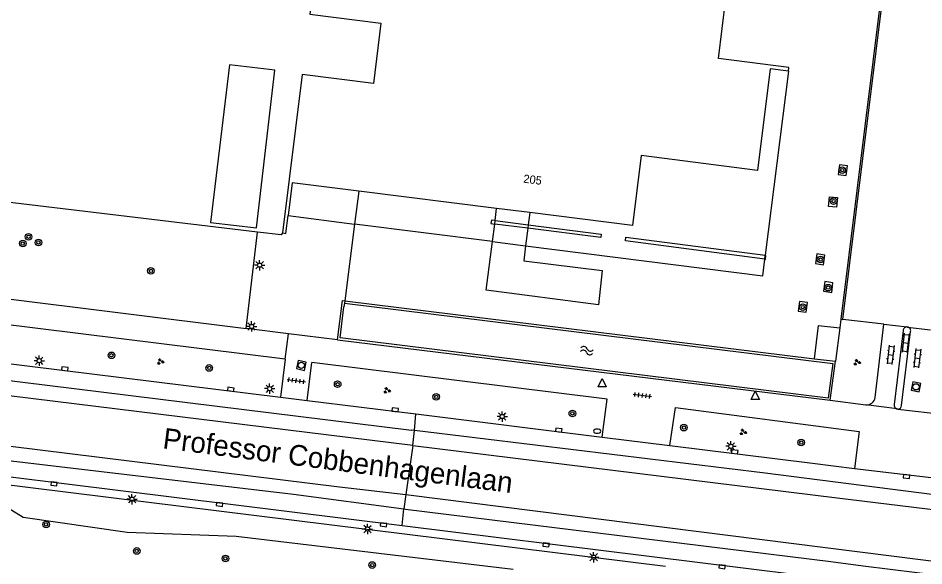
# Model space of a CAD drawing. Extents: x 131000 to 133014, y 396499 to 399001.
# Drawn here: x 131442.6 to 131552, y 397023 to 397089.2 of the extents above; entities that cross this region are included whole.
import ezdxf

# ---------------------------------------------------------------- set-up
doc = ezdxf.new("R2010")
doc.units = 0
for name, color, linetype in [('gg-afsc-hekwerk', 7, 'Continuous'), ('gg-afsc-muur', 7, 'Continuous'), ('gg-anno-huisnummerreeks BGT', 7, 'Continuous'), ('gg-anno-openbare ruimte label', 7, 'Continuous'), ('gg-bbg-hoofdgebouw', 7, 'Continuous'), ('gg-bbg-luifel en loopbrug', 7, 'Continuous'), ('gg-bbg-onder overbouw', 7, 'Continuous'), ('gg-bbg-pand overbouw', 7, 'Continuous'), ('gg-knt-trap', 7, 'Continuous'), ('gg-knt-verharding', 7, 'Continuous'), ('gg-knt-verharding nz', 7, 'Continuous'), ('gg-kwrk-betonelement', 7, 'Continuous'), ('gt-grn-groengrens', 7, 'Continuous'), ('gt-grn-weggrens', 7, 'Continuous'), ('gt-symb-boom', 7, 'Continuous'), ('gt-symb-brandkraan', 7, 'Continuous'), ('gt-symb-groenvak', 7, 'Continuous'), ('gt-symb-klinker verharding', 7, 'Continuous'), ('gt-symb-kolk', 7, 'Continuous'), ('gt-symb-lichtmast', 7, 'Continuous'), ('gt-symb-rioolschacht', 7, 'Continuous'), ('gt-symb-tegel verharding', 7, 'Continuous'), ('gt-symb-waterafsluiter', 7, 'Continuous'), ('gt-symb-watersymbool', 7, 'Continuous')]:
    doc.layers.add(name, color=color, linetype=linetype)

# ---------------------------------------------------------------- blocks, each defined once
blk = doc.blocks.new('gt0-RS')
at = {"layer": 'gt-symb-rioolschacht'}
blk.add_lwpolyline([(-0.5, -0.5), (0.5, -0.5), (0.5, 0.5), (-0.5, 0.5)], close=True, dxfattribs=at)
blk.add_circle((0, 0), 0.375, dxfattribs=at)
blk = doc.blocks.new('gt0-KL1')
at = {"layer": 'gt-symb-klinker verharding'}
for p, q in [((-1.15, 0.3), (1.15, 0.3)), ((-1, -0.3), (-1, 0.3)), ((-0.5, 0.3), (-0.5, 0.45)), ((0, -0.3), (0, 0.3)), ((0.5, 0.3), (0.5, 0.45)), ((1, -0.3), (1, 0.3)), ((-1.15, -0.3), (1.15, -0.3)), ((-0.5, -0.45), (-0.5, -0.3)), ((0.5, -0.45), (0.5, -0.3))]:
    blk.add_line(p, q, dxfattribs=at)
blk = doc.blocks.new('gt0-GRVAK')
at = {"layer": 'gt-symb-groenvak'}
for p, q in [((-0.11, 0.19), (-0.23, 0.24)), ((-0.18, 0.15), (0.09, 0.15)), ((-0.09, 0.21), (-0.16, 0.32)), ((-0.05, 0.21), (-0.05, 0.39)), ((0, 0.21), (0.06, 0.32)), ((0.02, 0.19), (0.13, 0.24)), ((0.26, -0.05), (0.2, 0.06)), ((0.3, -0.05), (0.3, 0.13)), ((0.35, -0.05), (0.41, 0.06)), ((-0.24, -0.23), (-0.36, -0.18)), ((-0.32, -0.26), (-0.05, -0.26)), ((-0.23, -0.21), (-0.29, -0.09)), ((-0.18, -0.2), (-0.18, -0.02)), ((-0.14, -0.21), (-0.07, -0.09)), ((-0.12, -0.23), (0, -0.18)), ((0.24, -0.07), (0.12, -0.02)), ((0.17, -0.11), (0.44, -0.11)), ((0.37, -0.07), (0.49, -0.02))]:
    blk.add_line(p, q, dxfattribs=at)
blk = doc.blocks.new('gt0-BR')
at = {"layer": 'gt-symb-brandkraan'}
for centre, radius, start, end in [((-0.24, 0), 0.206, 107.5669, 252.4331), ((0.6, -2.66), 3, 106.892, 107.5669), ((0, -0.69), 0.938, 73.108, 106.892), ((-0.6, -2.66), 3, 72.4331, 73.108), ((0.24, 0), 0.206, 287.567, 72.4331), ((0.6, 2.66), 3, 252.4331, 253.108), ((0, 0.69), 0.938, 253.108, 286.8921), ((-0.6, 2.66), 3, 286.8921, 287.567)]:
    blk.add_arc(centre, radius, start, end, dxfattribs=at)
blk = doc.blocks.new('gt0-BOOM')
at = {"layer": 'gt-symb-boom'}
for radius in [0.4, 0.2]:
    blk.add_circle((0, 0), radius, dxfattribs=at)
blk = doc.blocks.new('gt0-WAFSL')
at = {"layer": 'gt-symb-waterafsluiter'}
for p, q in [((-0.5, -0.33), (0, 0.67)), ((0, 0.67), (0.5, -0.33)), ((0.5, -0.33), (-0.5, -0.33))]:
    blk.add_line(p, q, dxfattribs=at)
blk = doc.blocks.new('gt0-TEG1')
at = {"layer": 'gt-symb-tegel verharding'}
for p, q in [((-1.12, 0), (1.12, 0)), ((-0.9, -0.25), (-0.9, 0.25)), ((-0.45, -0.25), (-0.45, 0.25)), ((0, -0.25), (0, 0.25)), ((0.45, -0.25), (0.45, 0.25)), ((0.9, -0.25), (0.9, 0.25))]:
    blk.add_line(p, q, dxfattribs=at)
blk = doc.blocks.new('gt0-KOLK')
at = {"layer": 'gt-symb-kolk'}
blk.add_lwpolyline([(0, 0), (0.38, 0), (0.38, 0.4), (-0.38, 0.4), (-0.38, 0), (0, 0)], dxfattribs=at)
blk = doc.blocks.new('gt0-LMAST')
at = {"layer": 'gt-symb-lichtmast'}
for p, q in [((-0.18, 0.17), (-0.45, 0.44)), ((-0.01, 0.25), (-0.01, 0.62)), ((0.17, 0.17), (0.44, 0.44)), ((-0.26, 0), (-0.63, 0)), ((-0.18, -0.18), (-0.45, -0.45)), ((-0.01, -0.25), (-0.01, -0.63)), ((0.44, -0.45), (0.17, -0.18)), ((0.24, 0), (0.62, 0))]:
    blk.add_line(p, q, dxfattribs=at)
blk.add_circle((-0.01, 0), 0.25, dxfattribs=at)
blk = doc.blocks.new('gt0-WA')
at = {"layer": 'gt-symb-watersymbool'}
for centre, start, end in [((-0.32, 0.02), 28.0725, 151.9275), ((0.43, 0.42), 208.0725, 331.9275), ((-0.32, -0.43), 28.0725, 151.9275), ((0.43, -0.03), 208.0725, 331.9275)]:
    blk.add_arc(centre, 0.425, start, end, dxfattribs=at)

msp = doc.modelspace()

# ---------------------------------------------------------------- linework, layer by layer
at = {"layer": 'gg-afsc-hekwerk'}
for p, q in [((131483.74, 397068.26), (131483.23, 397064.28)), ((131471.51, 397063.31), (131440.91, 397066.95)), ((131483.23, 397064.28), (131482.04, 397054.99)), ((131482.04, 397054.99), (131482, 397054.73)), ((131542.03, 397052.76), (131541.9, 397051.72))]:
    msp.add_line(p, q, dxfattribs=at)
msp.add_lwpolyline([(131474.52, 397063.2), (131474.38, 397062.97), (131471.51, 397063.31)], dxfattribs=at)
at = {"layer": 'gg-afsc-muur'}
for p, q in [((131542.27, 397052.75), (131550.58, 397119.87)), ((131550.15, 397118.43), (131542.03, 397052.76)), ((131504.17, 397063.77), (131500.17, 397064.28)), ((131500.22, 397064.7), (131504.22, 397064.19)), ((131532.95, 397060.49), (131532.88, 397060.5)), ((131532.89, 397060.01), (131532.95, 397060.49)), ((131532.82, 397060.02), (131532.89, 397060.01)), ((131482.04, 397054.99), (131538.83, 397048)), ((131482, 397054.73), (131481.94, 397054.26)), ((131542.03, 397052.76), (131542.27, 397052.75)), ((131481.18, 397050.29), (131540.71, 397042.97)), ((131538.83, 397048), (131541.36, 397047.69)), ((131540.71, 397042.97), (131541.36, 397047.69))]:
    msp.add_line(p, q, dxfattribs=at)
for points in [[(131500.22, 397064.7), (131499.78, 397064.76), (131499.72, 397064.33), (131500.17, 397064.28)], [(131504.22, 397064.19), (131513.05, 397063.06), (131512.99, 397062.64), (131504.17, 397063.77)], [(131532.82, 397060.02), (131515.97, 397062.26), (131516.03, 397062.69), (131532.88, 397060.5)], [(131481.18, 397050.29), (131481.77, 397055.03), (131482.04, 397054.99)], [(131482, 397054.73), (131541.04, 397047.43), (131540.5, 397043.25), (131481.48, 397050.52), (131481.94, 397054.26)]]:
    msp.add_lwpolyline(points, dxfattribs=at)
at = {"layer": 'gg-bbg-hoofdgebouw'}
for points in [[(131535.69, 397082.77), (131535.74, 397083.22), (131527.22, 397084.29), (131528.12, 397091.6), (131536.66, 397090.53), (131539.61, 397114.02), (131498.06, 397119.2), (131497.26, 397112.82), (131480.98, 397114.85), (131477.83, 397089.63), (131486.42, 397088.56), (131485.52, 397081.27), (131476.9, 397082.35), (131474.52, 397063.2)], [(131474.52, 397063.2), (131474.93, 397063.14), (131475.2, 397065.3)]]:
    msp.add_lwpolyline(points, dxfattribs=at)
at = {"layer": 'gg-bbg-luifel en loopbrug'}
msp.add_lwpolyline([(131465.83, 397064.46), (131471.37, 397063.81), (131473.58, 397082.86), (131468.1, 397083.52), (131465.83, 397064.46)], dxfattribs=at)
at = {"layer": 'gg-bbg-onder overbouw'}
for p, q in [((131535.69, 397082.77), (131533.45, 397083.05)), ((131500.41, 397066.16), (131483.74, 397068.26)), ((131504.4, 397065.66), (131500.41, 397066.16))]:
    msp.add_line(p, q, dxfattribs=at)
for points in [[(131533.45, 397083.05), (131531.93, 397070.75), (131517.88, 397072.56)], [(131517.88, 397072.56), (131516.82, 397064.1), (131504.4, 397065.66)], [(131483.74, 397068.26), (131475.7, 397069.27), (131475.2, 397065.3)]]:
    msp.add_lwpolyline(points, dxfattribs=at)
at = {"layer": 'gg-bbg-pand overbouw'}
for p, q in [((131535.69, 397082.77), (131532.88, 397060.5)), ((131475.2, 397065.3), (131483.23, 397064.28)), ((131499.9, 397062.17), (131483.23, 397064.28)), ((131499.9, 397062.17), (131503.91, 397061.66)), ((131532.82, 397060.02), (131532.88, 397060.5))]:
    msp.add_line(p, q, dxfattribs=at)
msp.add_lwpolyline([(131503.91, 397061.66), (131532.57, 397058.03), (131532.82, 397060.02)], dxfattribs=at)
at = {"layer": 'gg-knt-trap'}
for p, q in [((131500.22, 397064.7), (131500.41, 397066.16)), ((131504.4, 397065.66), (131504.22, 397064.19)), ((131499.9, 397062.17), (131500.17, 397064.28)), ((131500.17, 397064.28), (131500.22, 397064.7)), ((131504.17, 397063.77), (131503.91, 397061.66)), ((131504.22, 397064.19), (131504.17, 397063.77))]:
    msp.add_line(p, q, dxfattribs=at)
msp.add_lwpolyline([(131503.91, 397061.66), (131503.68, 397059.83), (131513.18, 397058.65), (131512.7, 397054.52), (131499.15, 397056.28), (131499.9, 397062.17)], dxfattribs=at)
at = {"layer": 'gg-knt-verharding'}
for p, q in [((131470.12, 397051.65), (131471.51, 397063.31)), ((131439.38, 397055.47), (131470.12, 397051.65)), ((131547.21, 397052.16), (131542.27, 397052.75)), ((131474.85, 397047.94), (131436.33, 397052.72)), ((131475.24, 397051.02), (131470.12, 397051.65)), ((131546.16, 397043.31), (131547.21, 397052.16)), ((131547.21, 397052.16), (131550.03, 397051.84)), ((131550.03, 397051.84), (131550.07, 397051.83)), ((131550.07, 397051.83), (131552.86, 397051.48)), ((131481.18, 397050.29), (131475.24, 397051.02)), ((131549.54, 397051.4), (131548.47, 397042.48)), ((131549.35, 397042.35), (131550.45, 397051.3)), ((131435.73, 397048.12), (131474.29, 397043.34)), ((131474.85, 397047.94), (131474.29, 397043.34)), ((131477.5, 397042.95), (131478.05, 397047.54)), ((131474.29, 397043.34), (131477.5, 397042.95)), ((131477.5, 397042.95), (131490.64, 397041.32)), ((131540.71, 397042.97), (131545.04, 397042.42)), ((131548.84, 397041.93), (131545.04, 397042.42)), ((131548.84, 397041.93), (131548.89, 397041.92)), ((131548.89, 397041.92), (131555.56, 397041.12)), ((131490.64, 397041.32), (131513.18, 397038.52)), ((131513.18, 397038.52), (131521.36, 397037.51)), ((131543.65, 397034.71), (131552.94, 397033.63)), ((131488.99, 397027.85), (131577.21, 397016.91))]:
    msp.add_line(p, q, dxfattribs=at)
for points in [[(131541.69, 397070.27), (131542.66, 397070.14), (131542.81, 397071.3), (131541.84, 397071.43), (131541.69, 397070.27)], [(131541.5, 397066.31), (131540.53, 397066.41), (131540.65, 397067.57), (131541.61, 397067.48), (131541.5, 397066.31)], [(131538.95, 397059.5), (131539.93, 397059.33), (131540.08, 397060.5), (131539.11, 397060.67), (131538.95, 397059.5)], [(131539.91, 397056.16), (131540.91, 397056), (131541.06, 397057.18), (131540.06, 397057.34), (131539.91, 397056.16)], [(131536.85, 397053.76), (131537.82, 397053.61), (131538, 397054.79), (131537.02, 397054.93), (131536.85, 397053.76)], [(131513.18, 397038.52), (131513.75, 397043.11), (131478.05, 397047.54)], [(131372.87, 397042.08), (131400.75, 397038.79), (131488.99, 397027.85)], [(131521.36, 397037.51), (131522.01, 397042.09), (131544.21, 397039.2), (131543.65, 397034.71)], [(131521.36, 397037.51), (131538.57, 397035.38), (131543.65, 397034.71)]]:
    msp.add_lwpolyline(points, dxfattribs=at)
for centre, radius, start, end in [((131550, 397051.39), 0.455, 85.2317, 178.2658), ((131550, 397051.38), 0.457, 350.1442, 80.376), ((131545.14, 397043.44), 1.02, 264.2181, 353.064), ((131548.91, 397042.38), 0.45, 167.2266, 261.5492), ((131548.9, 397042.37), 0.45, 268.2134, 356.7514)]:
    msp.add_arc(centre, radius, start, end, dxfattribs=at)
at = {"layer": 'gg-knt-verharding nz'}
for points in [[(131490.27, 397037.49), (131439.13, 397043.78), (131382.95, 397050.93), (131365.65, 397053.19), (131350.86, 397055.55), (131337.21, 397057.97), (131333.66, 397058.7), (131329.13, 397059.69), (131322.74, 397060.99), (131319.82, 397061.39), (131316.28, 397061.62), (131314, 397061.41), (131312.41, 397060.92), (131310.82, 397060.12), (131308.96, 397058.72), (131307.56, 397057.17), (131306.31, 397054.67), (131305.86, 397051.99), (131300.68, 397010.58)], [(131368.42, 397054.63), (131397.38, 397050.8), (131446.07, 397044.79), (131490.1, 397039.38)], [(131315.73, 397049.13), (131316.92, 397049.43), (131318.51, 397049.68), (131321.47, 397049.78), (131326.86, 397049.57), (131347.75, 397048.22), (131362.39, 397046.93), (131377.82, 397045.28), (131391.08, 397043.68), (131481.4, 397032.53), (131489.42, 397031.59)], [(131373.03, 397043.85), (131405.77, 397040.23), (131418.03, 397038.6), (131422.92, 397037.88), (131475.84, 397031.62), (131489.2, 397029.85)], [(131604.32, 397027.83), (131600.39, 397027.16), (131588.04, 397027.4), (131566.56, 397029.84), (131532.86, 397034.17), (131505.06, 397037.53), (131490.47, 397039.33)], [(131490.27, 397037.49), (131541.57, 397031.18), (131572.35, 397027.45)], [(131489.42, 397031.59), (131571.43, 397021.21), (131579.31, 397019.14), (131583.2, 397017.67), (131587.05, 397015.65)], [(131489.4, 397029.82), (131540.79, 397023.47), (131544.7, 397022.97), (131564.28, 397020.53), (131570.6, 397019.67), (131571.42, 397019.53), (131572.77, 397019.22), (131575.89, 397018.24), (131579.01, 397017.1), (131579.95, 397016.56)]]:
    msp.add_lwpolyline(points, dxfattribs=at)
at = {"layer": 'gg-kwrk-betonelement'}
msp.add_line((131541.9, 397051.72), (131541.36, 397047.69), dxfattribs=at)
msp.add_lwpolyline([(131538.83, 397048), (131539.32, 397052.03), (131541.9, 397051.72)], dxfattribs=at)
at = {"layer": 'gt-grn-groengrens'}
for points in [[(131330.66, 397033.51), (131328.42, 397040.18), (131328.74, 397040.18), (131329.93, 397040.1), (131344.09, 397038.99), (131346.79, 397038.75), (131348.38, 397038.67), (131352.89, 397038.29), (131355.81, 397038.02), (131357.5, 397037.99), (131372.08, 397036.63), (131373.36, 397036.49), (131373.71, 397040.88), (131439.79, 397032.94), (131520.82, 397022.91)], [(131431.84, 397022.08), (131417.23, 397024.55), (131414.42, 397027.02), (131414.75, 397030.5), (131418.22, 397032.31), (131429.62, 397032.15), (131440.2, 397030.66), (131443.17, 397028.84), (131455.73, 397027.02), (131468.94, 397026.53), (131502.39, 397022.57)]]:
    msp.add_lwpolyline(points, dxfattribs=at)
at = {"layer": 'gt-grn-weggrens'}
for p, q in [((131474.85, 397047.94), (131475.24, 397051.02)), ((131490.47, 397039.33), (131490.64, 397041.32)), ((131490.47, 397039.33), (131490.1, 397039.38)), ((131490.27, 397037.49), (131490.47, 397039.33)), ((131490.27, 397037.49), (131489.42, 397031.59)), ((131489.42, 397031.59), (131489.2, 397029.85)), ((131488.99, 397027.85), (131489.2, 397029.85)), ((131489.2, 397029.85), (131489.4, 397029.82))]:
    msp.add_line(p, q, dxfattribs=at)

# ---------------------------------------------------------------- block references
at = {"layer": 'gt-symb-boom'}
for p in [(131542.18, 397070.8), (131541.14, 397067.06), (131443.83, 397062.74), (131443.13, 397061.92), (131445.02, 397062.05), (131539.56, 397059.99), (131458.61, 397058.62), (131540.48, 397056.59), (131537.4, 397054.24), (131453.85, 397048.41), (131465.67, 397046.88), (131481.19, 397044.92), (131493.1, 397043.39), (131509.56, 397041.39), (131523.04, 397039.67), (131537.23, 397037.87), (131456.91, 397024.76)]:
    msp.add_blockref('gt0-BOOM', p, dxfattribs=at)
for p, rotation in [((131445.95, 397027.97), -6.719879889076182), ((131467.63, 397023.85), -107.87342106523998), ((131485.37, 397023.06), -107.87342106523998)]:
    msp.add_blockref('gt0-BOOM', p, dxfattribs=dict(at, rotation=rotation))
at = {"layer": 'gt-symb-brandkraan'}
msp.add_blockref('gt0-BR', (131512.55, 397039.25), dxfattribs=at)
at = {"layer": 'gt-symb-groenvak'}
for p in [(131459.76, 397047.64), (131543.96, 397047.56), (131487.14, 397044.16), (131530.18, 397039.12)]:
    msp.add_blockref('gt0-GRVAK', p, dxfattribs=at)
at = {"layer": 'gt-symb-klinker verharding'}
for p, rotation in [((131549.84, 397049.91), -96.66296362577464), ((131548.03, 397048.48), -96.66296362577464), ((131551.25, 397048.06), -96.66296362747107)]:
    msp.add_blockref('gt0-KL1', p, dxfattribs=dict(at, rotation=rotation))
at = {"layer": 'gt-symb-kolk'}
for p, rotation in [((131448.19, 397046.59), -7.00425924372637), ((131468.24, 397044.1), -6.776782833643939), ((131488.11, 397041.63), -6.776782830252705), ((131507.89, 397039.18), -6.8336723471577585), ((131529.16, 397036.54), -7.352379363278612), ((131446.93, 397033.07), 172.7612734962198), ((131549.98, 397033.97), 173.33703637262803), ((131466.94, 397030.59), 172.93185994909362), ((131486.75, 397028.13), 172.8749836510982), ((131506.4, 397025.69), 172.9957407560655), ((131527.68, 397023.05), 172.12907950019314)]:
    msp.add_blockref('gt0-KOLK', p, dxfattribs=dict(at, rotation=rotation))
at = {"layer": 'gt-symb-lichtmast'}
for p in [(131471.77, 397059.31), (131470.8, 397051.9), (131445.13, 397047.76), (131472.98, 397044.38), (131501.09, 397041.01), (131528.73, 397037.41), (131456.34, 397031.02), (131484.8, 397027.41), (131512.14, 397024.01)]:
    msp.add_blockref('gt0-LMAST', p, dxfattribs=at)
at = {"layer": 'gt-symb-rioolschacht'}
for p, rotation in [((131476.8, 397047.19), 167.06118937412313), ((131551.1, 397044.6), -100.89418298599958)]:
    msp.add_blockref('gt0-RS', p, dxfattribs=dict(at, rotation=rotation))
at = {"layer": 'gt-symb-tegel verharding'}
for p, rotation in [((131476.19, 397045.34), -7.935550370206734), ((131518.03, 397043.56), -7.068140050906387)]:
    msp.add_blockref('gt0-TEG1', p, dxfattribs=dict(at, rotation=rotation))
at = {"layer": 'gt-symb-waterafsluiter'}
for p in [(131513.16, 397044.93), (131531.66, 397043.39)]:
    msp.add_blockref('gt0-WAFSL', p, dxfattribs=at)
at = {"layer": 'gt-symb-watersymbool', "rotation": -8.27589282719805}
msp.add_blockref('gt0-WA', (131511.25, 397048.99), dxfattribs=at)

# ---------------------------------------------------------------- texts
at = {"layer": 'gg-anno-huisnummerreeks BGT'}
msp.add_text('205', height=1, rotation=352.8, dxfattribs=at).set_placement((131503.59, 397069.29))
at = {"layer": 'gg-anno-openbare ruimte label'}
msp.add_text('Professor Cobbenhagenlaan', height=2.5, rotation=352.7, dxfattribs=at).set_placement((131459.96, 397037.17))

doc.saveas('drawing.dxf')
